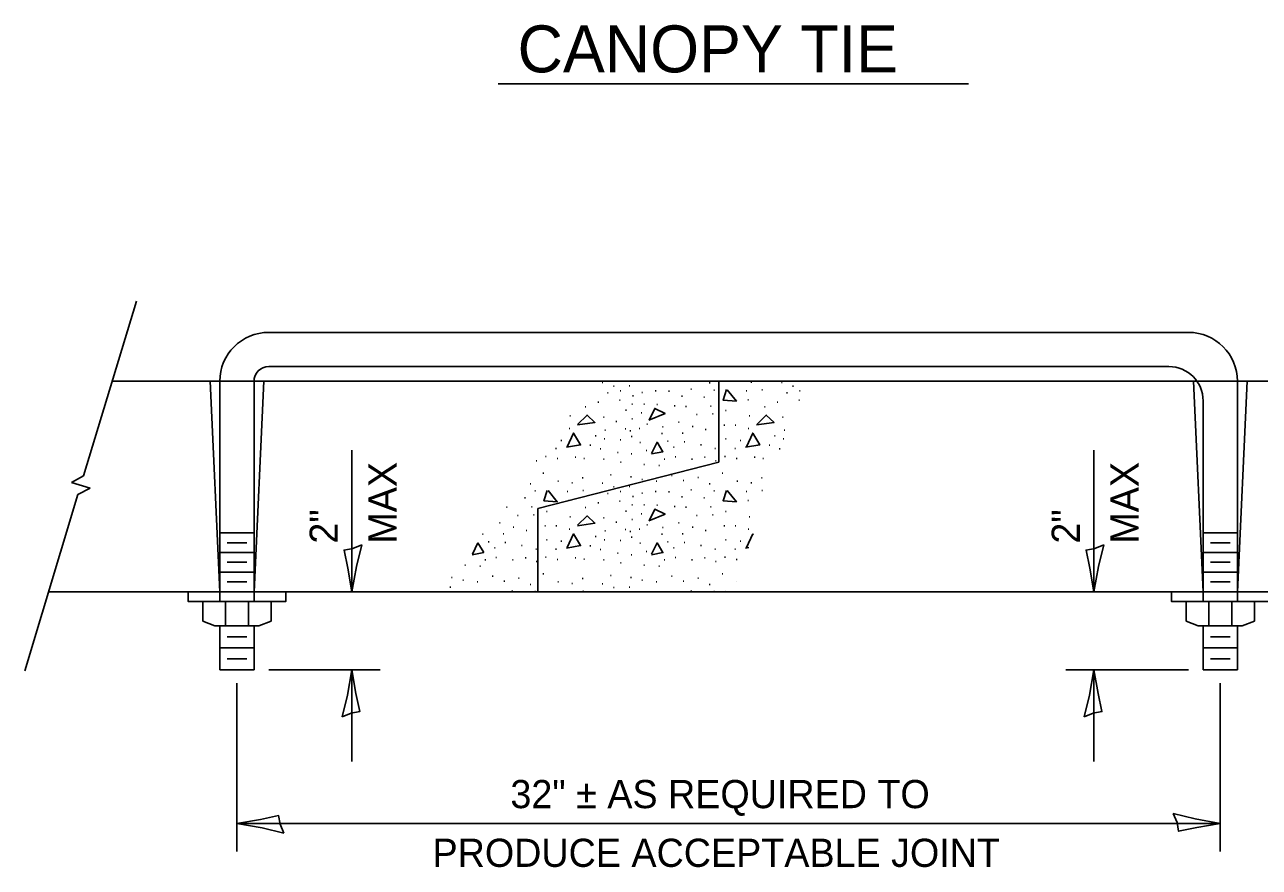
# Model space of a CAD drawing. Extents: x 2133490 to 2172050, y 2138301 to 2145980.
# Drawn here: x 2171626.2 to 2171889, y 2144714.9 to 2144894.2 of the extents above; entities that cross this region are included whole.
import ezdxf

# ---------------------------------------------------------------- set-up
doc = ezdxf.new("R2010")
doc.units = 0
for name, color, linetype in [('Design_PR_Roadway Dimensions', 7, 'Continuous'), ('Drainage_PR_Pipe Culvert', 7, 'Continuous'), ('Level 23', 7, 'Continuous')]:
    doc.layers.add(name, color=color, linetype=linetype)

msp = doc.modelspace()

# ---------------------------------------------------------------- linework, layer by layer
at = {"layer": 'Design_PR_Roadway Dimensions'}
for p, q in [((2171678.12, 2144756.86), (2171701.83, 2144756.86)), ((2171847.83, 2144756.86), (2171873.96, 2144756.86)), ((2171671.35, 2144718.19), (2171671.35, 2144754.05)), ((2171880.73, 2144718.19), (2171880.73, 2144754.05)), ((2171671.35, 2144724.19), (2171880.73, 2144724.19))]:
    msp.add_line(p, q, dxfattribs=at)
at = {"layer": 'Drainage_PR_Pipe Culvert'}
for p, q in [((2171649.95, 2144835.39), (2171638.7, 2144798.19)), ((2171678.12, 2144828.74), (2171873.96, 2144828.74)), ((2171678.12, 2144821.45), (2171869.79, 2144821.45)), ((2171644.79, 2144818.32), (2171907.29, 2144818.32)), ((2171667.71, 2144773.53), (2171665.62, 2144818.32)), ((2171667.71, 2144771.45), (2171667.71, 2144818.32)), ((2171675, 2144771.45), (2171675, 2144818.32)), ((2171675, 2144773.53), (2171677.08, 2144818.32)), ((2171749.12, 2144818.1), (2171749.29, 2144818.1)), ((2171771.93, 2144817.96), (2171772.1, 2144817.96)), ((2171773.96, 2144801.13), (2171773.96, 2144818.32)), ((2171780.78, 2144818.17), (2171780.95, 2144818.17)), ((2171787.27, 2144818.1), (2171787.43, 2144818.1)), ((2171877.08, 2144773.53), (2171875, 2144818.32)), ((2171884.37, 2144773.53), (2171886.46, 2144818.32)), ((2171884.37, 2144771.45), (2171884.37, 2144818.32)), ((2171750.23, 2144815.88), (2171750.4, 2144815.88)), ((2171751.52, 2144817.31), (2171751.69, 2144817.31)), ((2171752.95, 2144816.31), (2171753.12, 2144816.31)), ((2171754.85, 2144817.38), (2171755.02, 2144817.38)), ((2171755.59, 2144815.23), (2171755.76, 2144815.23)), ((2171757.53, 2144815.92), (2171757.7, 2144815.92)), ((2171760.43, 2144816.31), (2171760.6, 2144816.31)), ((2171763.26, 2144816.24), (2171763.43, 2144816.24)), ((2171766.02, 2144815.16), (2171766.19, 2144815.16)), ((2171767.99, 2144816.63), (2171768.16, 2144816.63)), ((2171772.9, 2144816.45), (2171773.07, 2144816.45)), ((2171779.78, 2144816.31), (2171779.95, 2144816.31)), ((2171783.11, 2144816.52), (2171783.28, 2144816.52)), ((2171788.38, 2144815.88), (2171788.55, 2144815.88)), ((2171789.67, 2144817.31), (2171789.83, 2144817.31)), ((2171791.1, 2144816.31), (2171791.27, 2144816.31)), ((2171745.5, 2144812.87), (2171745.67, 2144812.87)), ((2171748.22, 2144813.87), (2171748.39, 2144813.87)), ((2171752.81, 2144814.27), (2171752.98, 2144814.27)), ((2171755.42, 2144813.44), (2171755.58, 2144813.44)), ((2171758, 2144813.44), (2171758.16, 2144813.44)), ((2171760.75, 2144813.37), (2171760.92, 2144813.37)), ((2171764.48, 2144813.08), (2171764.65, 2144813.08)), ((2171766.88, 2144812.98), (2171767.05, 2144812.98)), ((2171770.75, 2144814.95), (2171770.92, 2144814.95)), ((2171772.18, 2144813.01), (2171772.35, 2144813.01)), ((2171780.1, 2144814.37), (2171780.27, 2144814.37)), ((2171783.65, 2144812.87), (2171783.82, 2144812.87)), ((2171786.37, 2144813.87), (2171786.54, 2144813.87)), ((2171790.96, 2144814.27), (2171791.13, 2144814.27)), ((2171877.08, 2144771.45), (2171877.08, 2144814.16)), ((2171742.24, 2144810.94), (2171742.41, 2144810.94)), ((2171749.37, 2144810.72), (2171749.54, 2144810.72)), ((2171752.06, 2144809.79), (2171752.22, 2144809.79)), ((2171754.1, 2144812.15), (2171754.27, 2144812.15)), ((2171755.42, 2144810.33), (2171755.58, 2144810.33)), ((2171757.42, 2144811.58), (2171757.59, 2144811.58)), ((2171769.21, 2144811.22), (2171769.38, 2144811.22)), ((2171772.61, 2144811.36), (2171772.78, 2144811.36)), ((2171775.37, 2144812.08), (2171775.54, 2144812.08)), ((2171780.39, 2144810.94), (2171780.55, 2144810.94)), ((2171787.52, 2144810.72), (2171787.69, 2144810.72)), ((2171742.06, 2144808.28), (2171742.23, 2144808.28)), ((2171749.7, 2144807.92), (2171749.86, 2144807.92)), ((2171753.99, 2144808.21), (2171754.16, 2144808.21)), ((2171755.02, 2144807.78), (2171755.19, 2144807.78)), ((2171756.99, 2144808.28), (2171757.16, 2144808.28)), ((2171758.6, 2144809.21), (2171758.77, 2144809.21)), ((2171761.76, 2144807.22), (2171761.93, 2144807.22)), ((2171761.94, 2144808.6), (2171762.1, 2144808.6)), ((2171765.38, 2144809.64), (2171765.54, 2144809.64)), ((2171766.16, 2144807.28), (2171766.33, 2144807.28)), ((2171768.31, 2144808.71), (2171768.48, 2144808.71)), ((2171771.07, 2144808.03), (2171771.24, 2144808.03)), ((2171775.05, 2144809), (2171775.22, 2144809)), ((2171777.42, 2144809), (2171777.58, 2144809)), ((2171780.21, 2144808.28), (2171780.38, 2144808.28)), ((2171787.84, 2144807.92), (2171788.01, 2144807.92)), ((2171740.35, 2144805.75), (2171740.51, 2144805.75)), ((2171746.51, 2144804.75), (2171746.67, 2144804.75)), ((2171747.65, 2144806.72), (2171747.82, 2144806.72)), ((2171749.52, 2144806.04), (2171749.68, 2144806.04)), ((2171752.92, 2144805.86), (2171753.09, 2144805.86)), ((2171755.31, 2144806.58), (2171755.47, 2144806.58)), ((2171757.14, 2144805.32), (2171757.3, 2144805.32)), ((2171763.01, 2144805.61), (2171763.18, 2144805.61)), ((2171766.56, 2144805.43), (2171766.73, 2144805.43)), ((2171770.07, 2144804.82), (2171770.24, 2144804.82)), ((2171775.37, 2144806.04), (2171775.54, 2144806.04)), ((2171778.49, 2144805.75), (2171778.66, 2144805.75)), ((2171784.65, 2144804.75), (2171784.82, 2144804.75)), ((2171785.8, 2144806.72), (2171785.97, 2144806.72)), ((2171787.66, 2144806.04), (2171787.83, 2144806.04)), ((2171737.05, 2144802.31), (2171737.22, 2144802.31)), ((2171739.2, 2144804.03), (2171739.36, 2144804.03)), ((2171743.35, 2144802.17), (2171743.52, 2144802.17)), ((2171745.18, 2144801.88), (2171745.35, 2144801.88)), ((2171748.69, 2144803.96), (2171748.86, 2144803.96)), ((2171752.38, 2144803.17), (2171752.55, 2144803.17)), ((2171755.27, 2144802.85), (2171755.44, 2144802.85)), ((2171758.5, 2144803.57), (2171758.66, 2144803.57)), ((2171764.3, 2144804.32), (2171764.47, 2144804.32)), ((2171764.63, 2144802.24), (2171764.79, 2144802.24)), ((2171770.89, 2144802.17), (2171771.06, 2144802.17)), ((2171773.12, 2144804.03), (2171773.28, 2144804.03)), ((2171775.2, 2144802.31), (2171775.36, 2144802.31)), ((2171777.34, 2144804.03), (2171777.51, 2144804.03)), ((2171781.5, 2144802.17), (2171781.67, 2144802.17)), ((2171783.32, 2144801.88), (2171783.49, 2144801.88)), ((2171786.84, 2144803.96), (2171787.01, 2144803.96)), ((2171735.08, 2144801.38), (2171735.24, 2144801.38)), ((2171735.41, 2144791.24), (2171773.96, 2144801.13)), ((2171739.52, 2144801.85), (2171739.69, 2144801.85)), ((2171749.37, 2144801.74), (2171749.54, 2144801.74)), ((2171753.03, 2144801.13), (2171753.19, 2144801.13)), ((2171758, 2144800.59), (2171758.16, 2144800.59)), ((2171761.18, 2144800.38), (2171761.35, 2144800.38)), ((2171762.3, 2144801.74), (2171762.46, 2144801.74)), ((2171768.17, 2144801.74), (2171768.34, 2144801.74)), ((2171773.22, 2144801.38), (2171773.39, 2144801.38)), ((2171777.67, 2144801.85), (2171777.83, 2144801.85)), ((2171636.11, 2144796.8), (2171638.7, 2144798.19)), ((2171640.09, 2144795.59), (2171636.11, 2144796.8)), ((2171736.51, 2144798.77), (2171736.68, 2144798.77)), ((2171739.66, 2144797.08), (2171739.83, 2144797.08)), ((2171742.64, 2144796.73), (2171742.8, 2144796.73)), ((2171744.89, 2144797.76), (2171745.06, 2144797.76)), ((2171749.12, 2144796.65), (2171749.29, 2144796.65)), ((2171750.88, 2144798.44), (2171751.04, 2144798.44)), ((2171755.16, 2144798.01), (2171755.33, 2144798.01)), ((2171757.57, 2144797.44), (2171757.73, 2144797.44)), ((2171760.61, 2144797.08), (2171760.78, 2144797.08)), ((2171763.87, 2144798.3), (2171764.04, 2144798.3)), ((2171766.35, 2144797.22), (2171766.51, 2144797.22)), ((2171769.46, 2144797.87), (2171769.63, 2144797.87)), ((2171774.66, 2144798.77), (2171774.83, 2144798.77)), ((2171777.81, 2144797.08), (2171777.98, 2144797.08)), ((2171780.78, 2144796.73), (2171780.95, 2144796.73)), ((2171783.04, 2144797.76), (2171783.21, 2144797.76)), ((2171637.5, 2144794.2), (2171626.16, 2144756.71)), ((2171637.49, 2144794.2), (2171640.09, 2144795.59)), ((2171733.79, 2144796.51), (2171733.95, 2144796.51)), ((2171734.75, 2144795), (2171734.92, 2144795)), ((2171741.63, 2144794.86), (2171741.8, 2144794.86)), ((2171744.97, 2144795.07), (2171745.13, 2144795.07)), ((2171750.23, 2144794.43), (2171750.4, 2144794.43)), ((2171751.52, 2144795.86), (2171751.69, 2144795.86)), ((2171752.95, 2144794.86), (2171753.12, 2144794.86)), ((2171754.85, 2144795.94), (2171755.02, 2144795.94)), ((2171757.53, 2144794.47), (2171757.7, 2144794.47)), ((2171760.43, 2144794.86), (2171760.6, 2144794.86)), ((2171763.26, 2144794.79), (2171763.43, 2144794.79)), ((2171767.99, 2144795.18), (2171768.16, 2144795.18)), ((2171771.93, 2144796.51), (2171772.1, 2144796.51)), ((2171772.9, 2144795), (2171773.07, 2144795)), ((2171779.78, 2144794.86), (2171779.95, 2144794.86)), ((2171783.11, 2144795.07), (2171783.28, 2144795.07)), ((2171728.74, 2144791.53), (2171728.9, 2144791.53)), ((2171732.6, 2144793.5), (2171732.77, 2144793.5)), ((2171734.04, 2144791.56), (2171734.2, 2144791.56)), ((2171741.96, 2144792.93), (2171742.12, 2144792.93)), ((2171745.5, 2144791.42), (2171745.67, 2144791.42)), ((2171748.22, 2144792.42), (2171748.39, 2144792.42)), ((2171752.81, 2144792.82), (2171752.98, 2144792.82)), ((2171755.42, 2144792), (2171755.58, 2144792)), ((2171755.59, 2144793.79), (2171755.76, 2144793.79)), ((2171758, 2144792), (2171758.16, 2144792)), ((2171760.75, 2144791.92), (2171760.92, 2144791.92)), ((2171764.48, 2144791.64), (2171764.65, 2144791.64)), ((2171766.02, 2144793.71), (2171766.19, 2144793.71)), ((2171766.88, 2144791.53), (2171767.05, 2144791.53)), ((2171770.75, 2144793.5), (2171770.92, 2144793.5)), ((2171772.18, 2144791.56), (2171772.35, 2144791.56)), ((2171780.1, 2144792.93), (2171780.27, 2144792.93)), ((2171731.06, 2144789.77), (2171731.23, 2144789.77)), ((2171734.47, 2144789.91), (2171734.63, 2144789.91)), ((2171735.41, 2144773.53), (2171735.41, 2144791.24)), ((2171737.23, 2144790.63), (2171737.39, 2144790.63)), ((2171742.24, 2144789.49), (2171742.41, 2144789.49)), ((2171749.37, 2144789.27), (2171749.54, 2144789.27)), ((2171754.1, 2144790.7), (2171754.27, 2144790.7)), ((2171755.42, 2144788.88), (2171755.58, 2144788.88)), ((2171757.42, 2144790.13), (2171757.59, 2144790.13)), ((2171769.21, 2144789.77), (2171769.38, 2144789.77)), ((2171772.61, 2144789.91), (2171772.78, 2144789.91)), ((2171775.37, 2144790.63), (2171775.54, 2144790.63)), ((2171780.39, 2144789.49), (2171780.55, 2144789.49)), ((2171727.23, 2144788.2), (2171727.4, 2144788.2)), ((2171730.17, 2144787.27), (2171730.34, 2144787.27)), ((2171732.93, 2144786.58), (2171733.09, 2144786.58)), ((2171736.91, 2144787.55), (2171737.07, 2144787.55)), ((2171739.27, 2144787.55), (2171739.44, 2144787.55)), ((2171742.06, 2144786.83), (2171742.23, 2144786.83)), ((2171749.7, 2144786.48), (2171749.86, 2144786.48)), ((2171752.06, 2144788.34), (2171752.22, 2144788.34)), ((2171753.99, 2144786.76), (2171754.16, 2144786.76)), ((2171755.02, 2144786.33), (2171755.19, 2144786.33)), ((2171756.99, 2144786.83), (2171757.16, 2144786.83)), ((2171758.6, 2144787.77), (2171758.77, 2144787.77)), ((2171761.94, 2144787.16), (2171762.1, 2144787.16)), ((2171765.38, 2144788.2), (2171765.54, 2144788.2)), ((2171768.31, 2144787.27), (2171768.48, 2144787.27)), ((2171771.07, 2144786.58), (2171771.24, 2144786.58)), ((2171775.05, 2144787.55), (2171775.22, 2144787.55)), ((2171777.42, 2144787.55), (2171777.58, 2144787.55)), ((2171780.21, 2144786.83), (2171780.38, 2144786.83)), ((2171667.71, 2144786.03), (2171675, 2144786.03)), ((2171669.27, 2144783.95), (2171673.43, 2144783.95)), ((2171723.61, 2144785.77), (2171723.78, 2144785.77)), ((2171724.87, 2144784.16), (2171725.03, 2144784.16)), ((2171728.02, 2144785.83), (2171728.19, 2144785.83)), ((2171728.41, 2144783.98), (2171728.58, 2144783.98)), ((2171737.23, 2144784.59), (2171737.39, 2144784.59)), ((2171740.35, 2144784.3), (2171740.51, 2144784.3)), ((2171747.65, 2144785.27), (2171747.82, 2144785.27)), ((2171749.52, 2144784.59), (2171749.68, 2144784.59)), ((2171752.92, 2144784.41), (2171753.09, 2144784.41)), ((2171755.31, 2144785.13), (2171755.47, 2144785.13)), ((2171757.14, 2144783.87), (2171757.3, 2144783.87)), ((2171761.76, 2144785.77), (2171761.93, 2144785.77)), ((2171763.01, 2144784.16), (2171763.18, 2144784.16)), ((2171766.16, 2144785.83), (2171766.33, 2144785.83)), ((2171766.56, 2144783.98), (2171766.73, 2144783.98)), ((2171775.37, 2144784.59), (2171775.54, 2144784.59)), ((2171778.49, 2144784.3), (2171778.66, 2144784.3)), ((2171884.37, 2144786.03), (2171877.08, 2144786.03)), ((2171882.81, 2144783.95), (2171878.64, 2144783.95)), ((2171667.71, 2144781.86), (2171675, 2144781.86)), ((2171726.16, 2144782.87), (2171726.32, 2144782.87)), ((2171731.93, 2144783.37), (2171732.09, 2144783.37)), ((2171734.97, 2144782.58), (2171735.14, 2144782.58)), ((2171737.05, 2144780.86), (2171737.22, 2144780.86)), ((2171739.2, 2144782.58), (2171739.36, 2144782.58)), ((2171746.51, 2144783.3), (2171746.67, 2144783.3)), ((2171748.69, 2144782.51), (2171748.86, 2144782.51)), ((2171752.38, 2144781.72), (2171752.55, 2144781.72)), ((2171755.27, 2144781.4), (2171755.44, 2144781.4)), ((2171758.5, 2144782.12), (2171758.66, 2144782.12)), ((2171764.3, 2144782.87), (2171764.47, 2144782.87)), ((2171770.07, 2144783.37), (2171770.24, 2144783.37)), ((2171773.12, 2144782.58), (2171773.28, 2144782.58)), ((2171775.2, 2144780.86), (2171775.36, 2144780.86)), ((2171777.34, 2144782.58), (2171777.51, 2144782.58)), ((2171884.37, 2144781.86), (2171877.08, 2144781.86)), ((2171669.27, 2144779.78), (2171673.43, 2144779.78)), ((2171719.85, 2144779.14), (2171720.02, 2144779.14)), ((2171723.04, 2144778.93), (2171723.2, 2144778.93)), ((2171724.15, 2144780.29), (2171724.32, 2144780.29)), ((2171726.48, 2144780.79), (2171726.65, 2144780.79)), ((2171730.03, 2144780.29), (2171730.19, 2144780.29)), ((2171732.75, 2144780.72), (2171732.91, 2144780.72)), ((2171735.08, 2144779.93), (2171735.24, 2144779.93)), ((2171739.52, 2144780.4), (2171739.69, 2144780.4)), ((2171743.35, 2144780.72), (2171743.52, 2144780.72)), ((2171745.18, 2144780.44), (2171745.35, 2144780.44)), ((2171749.37, 2144780.29), (2171749.54, 2144780.29)), ((2171753.03, 2144779.68), (2171753.19, 2144779.68)), ((2171758, 2144779.14), (2171758.16, 2144779.14)), ((2171761.18, 2144778.93), (2171761.35, 2144778.93)), ((2171762.3, 2144780.29), (2171762.46, 2144780.29)), ((2171764.63, 2144780.79), (2171764.79, 2144780.79)), ((2171768.17, 2144780.29), (2171768.34, 2144780.29)), ((2171770.89, 2144780.72), (2171771.06, 2144780.72)), ((2171773.22, 2144779.93), (2171773.39, 2144779.93)), ((2171777.67, 2144780.4), (2171777.83, 2144780.4)), ((2171882.81, 2144779.78), (2171878.64, 2144779.78)), ((2171667.71, 2144777.7), (2171675, 2144777.7)), ((2171669.27, 2144775.61), (2171673.43, 2144775.61)), ((2171717.02, 2144776.57), (2171717.18, 2144776.57)), ((2171719.42, 2144775.99), (2171719.59, 2144775.99)), ((2171722.47, 2144775.63), (2171722.63, 2144775.63)), ((2171725.72, 2144776.85), (2171725.89, 2144776.85)), ((2171728.2, 2144775.78), (2171728.37, 2144775.78)), ((2171731.31, 2144776.42), (2171731.48, 2144776.42)), ((2171736.51, 2144777.32), (2171736.68, 2144777.32)), ((2171739.66, 2144775.63), (2171739.83, 2144775.63)), ((2171744.89, 2144776.31), (2171745.06, 2144776.31)), ((2171750.88, 2144777), (2171751.04, 2144777)), ((2171755.16, 2144776.57), (2171755.33, 2144776.57)), ((2171757.57, 2144775.99), (2171757.73, 2144775.99)), ((2171760.61, 2144775.63), (2171760.78, 2144775.63)), ((2171763.87, 2144776.85), (2171764.04, 2144776.85)), ((2171766.35, 2144775.78), (2171766.51, 2144775.78)), ((2171769.46, 2144776.42), (2171769.63, 2144776.42)), ((2171774.66, 2144777.32), (2171774.83, 2144777.32)), ((2171884.37, 2144777.7), (2171877.08, 2144777.7)), ((2171882.81, 2144775.61), (2171878.64, 2144775.61)), ((2171631.25, 2144773.53), (2171920.83, 2144773.53)), ((2171716.71, 2144774.49), (2171716.88, 2144774.49)), ((2171729.85, 2144773.73), (2171730.01, 2144773.73)), ((2171733.79, 2144775.06), (2171733.95, 2144775.06)), ((2171734.75, 2144773.56), (2171734.92, 2144773.56)), ((2171742.64, 2144775.28), (2171742.8, 2144775.28)), ((2171744.97, 2144773.63), (2171745.13, 2144773.63)), ((2171749.12, 2144775.2), (2171749.29, 2144775.2)), ((2171751.52, 2144774.41), (2171751.69, 2144774.41)), ((2171754.85, 2144774.49), (2171755.02, 2144774.49)), ((2171767.99, 2144773.73), (2171768.16, 2144773.73)), ((2171771.93, 2144775.06), (2171772.1, 2144775.06)), ((2171772.9, 2144773.56), (2171773.07, 2144773.56)), ((2171664.06, 2144771.45), (2171678.64, 2144771.45)), ((2171664.06, 2144767.28), (2171664.06, 2144771.45)), ((2171668.92, 2144766.24), (2171668.92, 2144771.45)), ((2171673.78, 2144766.24), (2171673.78, 2144771.45)), ((2171678.64, 2144767.28), (2171678.64, 2144771.45)), ((2171888.02, 2144771.45), (2171873.44, 2144771.45)), ((2171873.44, 2144767.28), (2171873.44, 2144771.45)), ((2171878.3, 2144766.24), (2171878.3, 2144771.45)), ((2171883.16, 2144766.24), (2171883.16, 2144771.45)), ((2171888.02, 2144767.28), (2171888.02, 2144771.45)), ((2171666.66, 2144766.24), (2171664.06, 2144767.28)), ((2171666.66, 2144766.24), (2171676.04, 2144766.24)), ((2171667.71, 2144756.86), (2171667.71, 2144766.24)), ((2171675, 2144756.86), (2171675, 2144766.24)), ((2171676.04, 2144766.24), (2171678.64, 2144767.28)), ((2171876.04, 2144766.24), (2171873.44, 2144767.28)), ((2171885.42, 2144766.24), (2171876.04, 2144766.24)), ((2171877.08, 2144756.86), (2171877.08, 2144766.24)), ((2171884.37, 2144756.86), (2171884.37, 2144766.24)), ((2171885.42, 2144766.24), (2171888.02, 2144767.28)), ((2171669.27, 2144763.89), (2171673.43, 2144763.89)), ((2171882.81, 2144763.89), (2171878.64, 2144763.89)), ((2171667.71, 2144761.55), (2171675, 2144761.55)), ((2171884.37, 2144761.55), (2171877.08, 2144761.55)), ((2171669.27, 2144759.21), (2171673.43, 2144759.21)), ((2171882.81, 2144759.21), (2171878.64, 2144759.21)), ((2171667.71, 2144756.86), (2171675, 2144756.86)), ((2171877.08, 2144756.86), (2171884.37, 2144756.86))]:
    msp.add_line(p, q, dxfattribs=at)
for points in [[(2171775.75, 2144816.5), (2171777.71, 2144814.12), (2171774.87, 2144814.33), (2171775.58, 2144816.54)], [(2171759.1, 2144810.08), (2171760.31, 2144812.54), (2171762.52, 2144811.5), (2171759.07, 2144810.02)], [(2171743.9, 2144809.12), (2171745.9, 2144811.12), (2171747.57, 2144809.58), (2171743.87, 2144809.03)], [(2171782.05, 2144809.12), (2171784.05, 2144811.12), (2171785.72, 2144809.58), (2171782.01, 2144809.03)], [(2171741.69, 2144804.4), (2171743.03, 2144807.28), (2171744.53, 2144804.78), (2171741.52, 2144804.27)], [(2171779.84, 2144804.4), (2171781.17, 2144807.28), (2171782.67, 2144804.78), (2171779.67, 2144804.27)], [(2171759.64, 2144802.94), (2171760.81, 2144805.36), (2171762.06, 2144803.32), (2171759.62, 2144802.85)], [(2171737.6, 2144795.05), (2171739.56, 2144792.67), (2171736.72, 2144792.88), (2171737.43, 2144795.09)], [(2171775.75, 2144795.05), (2171777.71, 2144792.67), (2171774.87, 2144792.88), (2171775.58, 2144795.09)], [(2171743.9, 2144787.67), (2171745.9, 2144789.67), (2171747.57, 2144788.13), (2171743.87, 2144787.58)], [(2171759.1, 2144788.63), (2171760.31, 2144791.09), (2171762.52, 2144790.05), (2171759.07, 2144788.58)], [(2171721.49, 2144781.49), (2171722.66, 2144783.91)], [(2171722.66, 2144783.91), (2171723.91, 2144781.87)], [(2171741.69, 2144782.95), (2171743.03, 2144785.83), (2171744.53, 2144783.33), (2171741.52, 2144782.83)], [(2171759.64, 2144781.49), (2171760.81, 2144783.91), (2171762.06, 2144781.87), (2171759.62, 2144781.41)], [(2171779.84, 2144782.95), (2171781.17, 2144785.83)], [(2171781.17, 2144785.83), (2171781.3, 2144785.62)], [(2171723.91, 2144781.87), (2171721.47, 2144781.41)], [(2171780.36, 2144782.94), (2171779.67, 2144782.83)], [(2171777.81, 2144775.63), (2171777.82, 2144775.63)], [(2171737.4, 2144773.53), (2171737.43, 2144773.65)], [(2171737.6, 2144773.6), (2171737.66, 2144773.53)], [(2171775.54, 2144773.53), (2171775.58, 2144773.65)], [(2171775.75, 2144773.6), (2171775.81, 2144773.53)]]:
    msp.add_lwpolyline(points, dxfattribs=at)
for points in [[(2171681.77, 2144773.53), (2171660.94, 2144773.53), (2171660.94, 2144771.45), (2171681.77, 2144771.45)], [(2171891.15, 2144773.53), (2171870.31, 2144773.53), (2171870.31, 2144771.45), (2171891.15, 2144771.45)]]:
    msp.add_lwpolyline(points, close=True, dxfattribs=at)
for centre, radius, start, end in [((2171678.12, 2144818.32), 10.42, 90, 180), ((2171873.96, 2144818.32), 10.42, 0, 90), ((2171678.12, 2144818.32), 3.13, 90, 180), ((2171869.79, 2144814.16), 7.29, 0, 90)]:
    msp.add_arc(centre, radius, start, end, dxfattribs=at)
at = {"layer": 'Level 23'}
for p, q in [((2171727, 2144881.67), (2171827.11, 2144881.67)), ((2171695.83, 2144773.53), (2171695.83, 2144803.69)), ((2171853.83, 2144773.53), (2171853.83, 2144803.69)), ((2171695.83, 2144756.86), (2171695.83, 2144737.37)), ((2171853.83, 2144756.86), (2171853.83, 2144737.37))]:
    msp.add_line(p, q, dxfattribs=at)
for points in [[(2171697.92, 2144783.53), (2171696, 2144782.71), (2171694.16, 2144782.4), (2171694.96, 2144778.53), (2171695.83, 2144773.53), (2171696.8, 2144778.86)], [(2171855.93, 2144783.53), (2171854, 2144782.71), (2171852.16, 2144782.4), (2171852.97, 2144778.53), (2171853.83, 2144773.53), (2171854.8, 2144778.86)], [(2171693.74, 2144746.87), (2171695.66, 2144747.68), (2171697.5, 2144747.99), (2171696.7, 2144751.86), (2171695.83, 2144756.86), (2171694.86, 2144751.53)], [(2171851.74, 2144746.87), (2171853.66, 2144747.68), (2171855.51, 2144747.99), (2171854.7, 2144751.86), (2171853.83, 2144756.86), (2171852.86, 2144751.53)], [(2171681.35, 2144722.09), (2171680.54, 2144724.02), (2171680.22, 2144725.86), (2171676.35, 2144725.05), (2171671.35, 2144724.19), (2171676.69, 2144723.22)], [(2171870.73, 2144726.28), (2171871.54, 2144724.36), (2171871.86, 2144722.51), (2171875.73, 2144723.32), (2171880.73, 2144724.19), (2171875.39, 2144725.16)]]:
    msp.add_lwpolyline(points, close=True, dxfattribs=at)

# ---------------------------------------------------------------- texts
for s, height, p in [('CANOPY TIE', 10, (2171731.11, 2144884.09)), ('32" ± AS REQUIRED TO', 6, (2171729.58, 2144727.44)), ('PRODUCE ACCEPTABLE JOINT', 6, (2171713, 2144714.94))]:
    msp.add_text(s, height=height, dxfattribs=at).set_placement(p)
for s, p in [('MAX', (2171705.33, 2144783.76)), ('MAX', (2171863.33, 2144783.76)), ('2"', (2171692.83, 2144783.76)), ('2"', (2171850.83, 2144783.76))]:
    msp.add_text(s, height=6, rotation=90, dxfattribs=at).set_placement(p)

doc.saveas('drawing.dxf')
